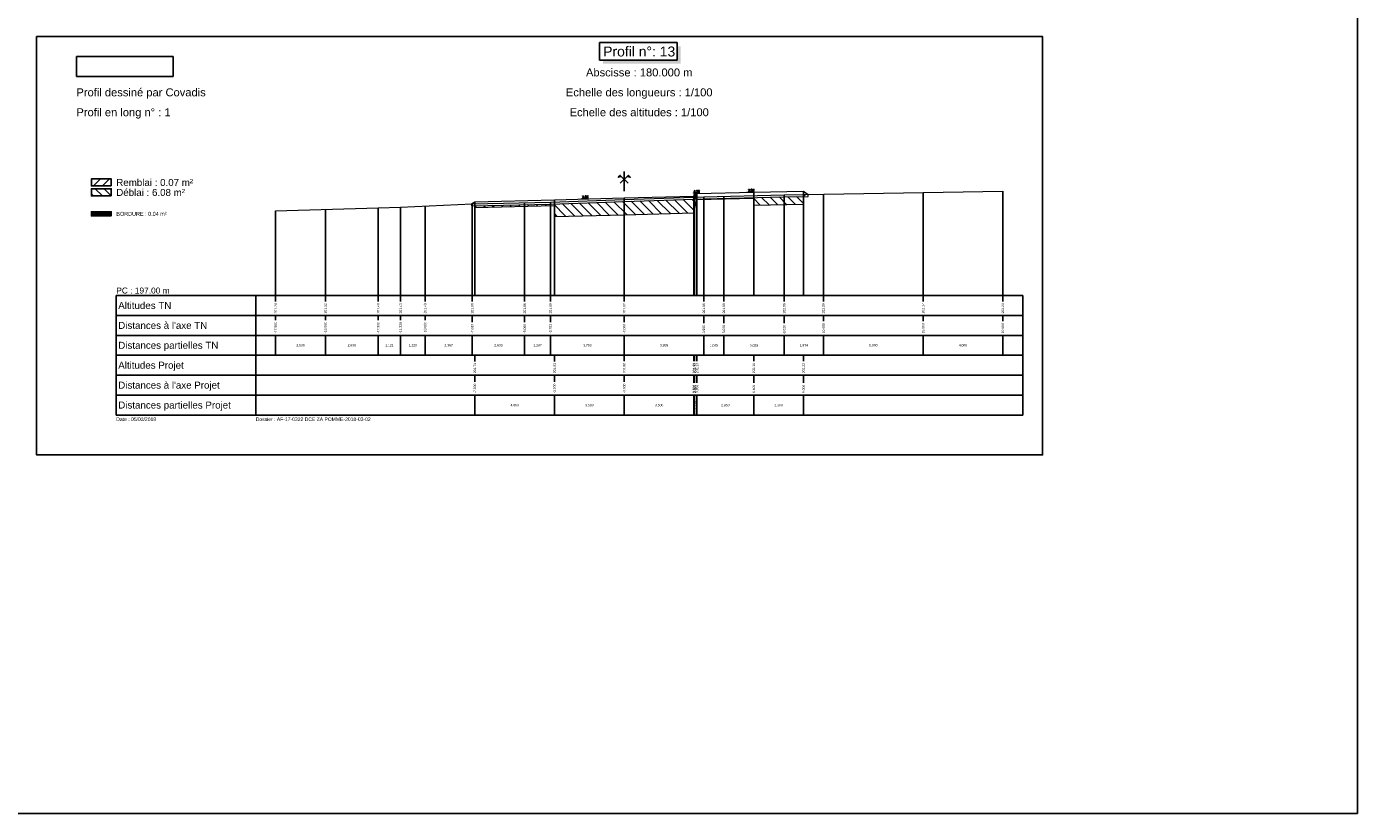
# Model space of a CAD drawing. Extents: x 1616800 to 1632437, y 2248456 to 2251974.
# Tile 361 of 399: x 1622185 to 1622853, y 2249834 to 2250229. Entities that reach past the tile are written whole.
import ezdxf
from ezdxf.enums import TextEntityAlignment as Align

# ---------------------------------------------------------------- set-up
doc = ezdxf.new("R2010")
doc.units = 0
doc.header["$LTSCALE"] = 2
doc.header["$PDMODE"] = 3
doc.header["$PDSIZE"] = 0.2
doc.layers.get('0').update_dxf_attribs({"linetype": 'CONTINUOUS'})
doc.layers.get('Defpoints').update_dxf_attribs({"linetype": 'CONTINUOUS'})
for name, color, linetype in [('Covadis - Logo - Texte noir sur fond blanc', 7, 'CONTINUOUS'), ('X-PAP-PL_PT_1_Basse', 7, 'CONTINUOUS'), ('X-PAP-PL_PT_1_Bordure_T2', 7, 'CONTINUOUS'), ('X-PAP-PL_PT_1_Construction', 7, 'CONTINUOUS'), ('X-PAP-PL_PT_1_CotationsPentes', 7, 'CONTINUOUS'), ('X-PAP-PL_PT_1_FF', 7, 'CONTINUOUS'), ('X-PAP-PL_PT_1_Hachures', 7, 'CONTINUOUS'), ('X-PAP-PL_PT_1_Logo', 7, 'CONTINUOUS'), ('X-PAP-PL_PT_1_MiseEnPage', 7, 'CONTINUOUS'), ('X-PAP-PL_PT_1_Ombrage', 7, 'CONTINUOUS'), ('X-PAP-PL_PT_1_PR', 7, 'CONTINUOUS'), ('X-PAP-PL_PT_1_Rappel', 7, 'CONTINUOUS'), ('X-PAP-PL_PT_1_Talus', 7, 'CONTINUOUS'), ('X-PAP-PL_PT_1_Textes', 7, 'CONTINUOUS'), ('X-PAP-PL_PT_1_TN', 7, 'CONTINUOUS'), ('X-PAP-PL_PT_1_TN décapé', 7, 'CONTINUOUS')]:
    doc.layers.add(name, color=color, linetype=linetype)
doc.styles.add('Arial', font='ARIALN.TTF')
doc.styles.add('ARIAL-GRAS', font='arial.ttf')
doc.styles.add('COVA_COTATION', font='txt.shx')
doc.dimstyles.new('COVA_FLECHE0', dxfattribs={"dimtxt": 1, "dimasz": 1, "dimexe": 1, "dimexo": 0.625, "dimgap": 0.3, "dimtad": 1, "dimdec": 3, "dimzin": 0, "dimdsep": 46, "dimtxsty": 'COVA_COTATION', "dimblk2": 'NONE', "dimsah": 1, "dimcen": 0.09, "dimse1": 1, "dimse2": 1, "dimclrd": 7, "dimclrt": 7, "dimadec": 0, "dimazin": 0, "dimtfac": 1, "dimtdec": 4, "dimtofl": 0, "dimtmove": 2, "dimatfit": 3, "dimfxl": 1, "dimtolj": 1, "dimtzin": 0, "dimarcsym": 0})
picture_1 = doc.add_image_def('image1.jpg', size_in_pixel=(1430, 294))

# ---------------------------------------------------------------- blocks, each defined once
blk = doc.blocks.new('CovPrTrAxe')
blk.add_line((0, 0), (0, 1))
for points in [[(0.2, 0.4), (-0.2, 0.8), (-0.3, 0.7), (-0.15, 0.75)], [(-0.2, 0.4), (0.2, 0.8), (0.3, 0.7), (0.15, 0.75)]]:
    blk.add_lwpolyline(points)
blk = doc.blocks.new('*D414')
at = {"layer": 'Defpoints', "color": 0, "transparency": 16777216}
for p in [(1622462.43, 2250142.5), (1622466.62, 2250142.91), (1622466.63, 2250142.61)]:
    blk.add_point(p, dxfattribs=at)
at = {"layer": 'X-PAP-PL_PT_1_CotationsPentes', "color": 7, "lineweight": -2, "transparency": 16777216}
blk.add_line((1622463.42, 2250142.83), (1622466.62, 2250142.91), dxfattribs=at)
at = {"layer": 'X-PAP-PL_PT_1_CotationsPentes', "color": 7, "transparency": 16777216}
blk.add_solid([(1622463.42, 2250143), (1622463.43, 2250142.66), (1622462.42, 2250142.8)], dxfattribs=at)
at = {"layer": 'X-PAP-PL_PT_1_CotationsPentes', "color": 7, "transparency": 16777216, "insert": (1622465, 2250143.67), "char_height": 1, "attachment_point": 5, "rotation": 1.4321, "style": 'COVA_COTATION'}
blk.add_mtext('\\A1;2.5%', dxfattribs=at)
blk = doc.blocks.new('_None')
blk = doc.blocks.new('*D415')
at = {"layer": 'Defpoints', "color": 0, "transparency": 16777216}
for p in [(1622518.33, 2250145.22), (1622522.51, 2250145.69), (1622522.53, 2250145.39)]:
    blk.add_point(p, dxfattribs=at)
at = {"layer": 'X-PAP-PL_PT_1_CotationsPentes', "color": 7, "lineweight": -2, "transparency": 16777216}
blk.add_line((1622519.32, 2250145.56), (1622522.51, 2250145.69), dxfattribs=at)
at = {"layer": 'X-PAP-PL_PT_1_CotationsPentes', "color": 7, "transparency": 16777216}
blk.add_solid([(1622519.31, 2250145.73), (1622519.32, 2250145.39), (1622518.32, 2250145.52)], dxfattribs=at)
at = {"layer": 'X-PAP-PL_PT_1_CotationsPentes', "color": 7, "transparency": 16777216, "insert": (1622520.88, 2250146.43), "char_height": 1, "attachment_point": 5, "rotation": 2.38594, "style": 'COVA_COTATION'}
blk.add_mtext('\\A1;4.2%', dxfattribs=at)
blk = doc.blocks.new('*D416')
at = {"layer": 'Defpoints', "color": 0, "transparency": 16777216}
for p in [(1622545.76, 2250145.83), (1622549.79, 2250146.21), (1622549.79, 2250145.91)]:
    blk.add_point(p, dxfattribs=at)
at = {"layer": 'X-PAP-PL_PT_1_CotationsPentes', "color": 7, "lineweight": -2, "transparency": 16777216}
blk.add_line((1622546.76, 2250146.15), (1622549.79, 2250146.21), dxfattribs=at)
at = {"layer": 'X-PAP-PL_PT_1_CotationsPentes', "color": 7, "transparency": 16777216}
blk.add_solid([(1622546.75, 2250146.31), (1622546.76, 2250145.98), (1622545.76, 2250146.13)], dxfattribs=at)
at = {"layer": 'X-PAP-PL_PT_1_CotationsPentes', "color": 7, "transparency": 16777216, "insert": (1622548.26, 2250146.98), "char_height": 1, "attachment_point": 5, "rotation": 1.14576, "style": 'COVA_COTATION'}
blk.add_mtext('\\A1;2.0%', dxfattribs=at)
blk = doc.blocks.new('CovLogo')
at = {"layer": 'Covadis - Logo - Texte noir sur fond blanc'}
image = blk.add_image(picture_1, insert=(0, 0), size_in_units=(4.864, 1), dxfattribs=at)

msp = doc.modelspace()

# ---------------------------------------------------------------- hatches: boundary and pattern name
at = {"layer": 'X-PAP-PL_PT_1_Hachures'}
h = msp.add_hatch(dxfattribs=at)
h.set_pattern_fill('ANSI31', color=1, style=0)
h.set_pattern_definition([(45, (1622227.028, 2250149.071), (-2.2451, 2.2451), [])])
h.paths.add_polyline_path([(1622227.028, 2250149.0711), (1622227.028, 2250152.6451), (1622217.028, 2250152.6451), (1622217.028, 2250149.0711)])
h = msp.add_hatch(dxfattribs=at)
h.set_pattern_fill('ANSI31', color=6, angle=90, style=0)
h.set_pattern_definition([(135, (1622227.028, 2250144.071), (-2.2451, -2.2451), [])])
h.paths.add_polyline_path([(1622227.028, 2250144.0711), (1622227.028, 2250147.6499), (1622217.028, 2250147.6499), (1622217.028, 2250144.0711)])
h = msp.add_hatch(dxfattribs=at)
h.set_pattern_fill('_U', scale=0.2, angle=45.000009, style=0, pattern_type=0)
h.set_pattern_definition([(45.00001, (1622189.528, 2250224.0711), (-0.14142138, 0.14142133), [])])
h.paths.add_polyline_path([(1622519.828, 2250145.2817), (1622519.528, 2250143.9317), (1622519.528, 2250142.8317), (1622521.028, 2250142.8317), (1622521.028, 2250145.3317)])
h = msp.add_hatch(dxfattribs=at)
h.set_pattern_fill('ANSI31', color=1, style=0)
h.set_pattern_definition([(45, (1622574.528, 2250143.77), (-2.245, 2.245), [])])
h.paths.add_polyline_path([(1622574.528, 2250143.7699), (1622576.9174, 2250143.8088), (1622576.9174, 2250144.8088), (1622574.528, 2250146.4017)])
h = msp.add_hatch(dxfattribs=at)
h.set_pattern_fill('ANSI31', color=1, style=0)
h.set_pattern_definition([(45, (1622407.7892, 2250140.0225), (-2.245, 2.245), [])])
h.paths.add_polyline_path([(1622407.7892, 2250140.0225), (1622407.7892, 2250139.0225), (1622408.2027, 2250139.0413), (1622409.528, 2250139.0731), (1622409.528, 2250141.1817)])
h = msp.add_hatch(dxfattribs=at)
h.set_pattern_fill('ANSI31', color=6, angle=90, style=0)
h.set_pattern_definition([(135, (1622409.528, 2250139.073), (-2.245064, -2.245064), [])])
h.paths.add_polyline_path([(1622409.528, 2250139.0731), (1622447.4939, 2250139.983), (1622484.528, 2250141.2649), (1622524.4796, 2250142.6478), (1622564.7921, 2250143.6116), (1622574.528, 2250143.7699), (1622574.528, 2250139.9017), (1622549.528, 2250139.4017), (1622549.528, 2250142.9017), (1622521.028, 2250142.3317), (1622519.528, 2250135.5317), (1622484.528, 2250134.6567), (1622449.528, 2250133.7817), (1622449.528, 2250139.1817), (1622409.528, 2250138.1817)])
h = msp.add_hatch(dxfattribs=at)
h.set_pattern_fill('_U', scale=0.2, angle=45.000009, style=0, pattern_type=0)
h.set_pattern_definition([(45, (1622227.028, 2250134.0711), (-0.1414214, 0.1414213), [])])
h.paths.add_polyline_path([(1622227.028, 2250134.0711), (1622227.028, 2250136.1407), (1622217.028, 2250136.1407), (1622217.028, 2250134.0711)])

# ---------------------------------------------------------------- linework, layer by layer
at = {"layer": 'X-PAP-PL_PT_1_Basse', "color": 7, "linetype": 'Continuous', "lineweight": 0, "flags": 128}
msp.add_lwpolyline([(1622407.7892, 2250140.0225), (1622409.528, 2250141.1817), (1622409.528, 2250138.1817), (1622449.528, 2250139.1817), (1622449.528, 2250133.7817), (1622484.528, 2250134.6567), (1622519.528, 2250135.5317), (1622521.028, 2250142.3317), (1622549.528, 2250142.9017), (1622549.528, 2250139.4017), (1622574.528, 2250139.9017), (1622574.528, 2250146.4017), (1622576.9174, 2250144.8088)], dxfattribs=at)
at = {"layer": 'X-PAP-PL_PT_1_Bordure_T2', "color": 4, "linetype": 'Continuous', "lineweight": 0, "flags": 128}
msp.add_lwpolyline([(1622519.528, 2250143.9317), (1622519.528, 2250142.8317), (1622521.028, 2250142.8317), (1622521.028, 2250145.3317)], dxfattribs=at)
at = {"layer": 'X-PAP-PL_PT_1_Construction'}
for p, q in [((1622229.528, 2250094.0711), (1622684.528, 2250094.0711)), ((1622229.528, 2250094.0711), (1622229.528, 2250034.0711)), ((1622299.528, 2250094.0711), (1622299.528, 2250034.0711)), ((1622684.528, 2250034.0711), (1622684.528, 2250094.0711)), ((1622684.528, 2250084.0711), (1622229.528, 2250084.0711)), ((1622684.528, 2250074.0711), (1622229.528, 2250074.0711)), ((1622684.528, 2250064.0711), (1622229.528, 2250064.0711)), ((1622684.528, 2250054.0711), (1622229.528, 2250054.0711)), ((1622684.528, 2250044.0711), (1622229.528, 2250044.0711)), ((1622229.528, 2250034.0711), (1622684.528, 2250034.0711))]:
    msp.add_line(p, q, dxfattribs=at)
at = {"layer": 'X-PAP-PL_PT_1_Construction', "color": 95}
for p, q in [((1622309.528, 2250091.1175), (1622309.528, 2250094.0711)), ((1622334.528, 2250091.1101), (1622334.528, 2250094.0711)), ((1622361.0294, 2250091.1183), (1622361.0294, 2250094.0711)), ((1622372.2349, 2250091.1224), (1622372.2349, 2250094.0711)), ((1622384.528, 2250091.1248), (1622384.528, 2250094.0711)), ((1622408.2027, 2250091.1183), (1622408.2027, 2250094.0711)), ((1622434.528, 2250091.1216), (1622434.528, 2250094.0711)), ((1622447.4939, 2250091.1248), (1622447.4939, 2250094.0711)), ((1622484.528, 2250091.1101), (1622484.528, 2250094.0711)), ((1622524.4796, 2250091.1216), (1622524.4796, 2250094.0711)), ((1622534.528, 2250091.1248), (1622534.528, 2250094.0711)), ((1622564.7921, 2250091.1314), (1622564.7921, 2250094.0711)), ((1622584.528, 2250091.1248), (1622584.528, 2250094.0711)), ((1622634.528, 2250091.1224), (1622634.528, 2250094.0711)), ((1622674.528, 2250091.1224), (1622674.528, 2250094.0711)), ((1622309.528, 2250081.6766), (1622309.528, 2250084.0711)), ((1622334.528, 2250081.6766), (1622334.528, 2250084.0711)), ((1622361.0294, 2250081.6766), (1622361.0294, 2250084.0711)), ((1622372.2349, 2250081.6831), (1622372.2349, 2250084.0711)), ((1622384.528, 2250081.6766), (1622384.528, 2250084.0711)), ((1622408.2027, 2250080.7483), (1622408.2027, 2250084.0711)), ((1622434.528, 2250080.7442), (1622434.528, 2250084.0711)), ((1622447.4939, 2250080.7483), (1622447.4939, 2250084.0711)), ((1622484.528, 2250080.7442), (1622484.528, 2250084.0711)), ((1622524.4796, 2250080.1991), (1622524.4796, 2250084.0711)), ((1622534.528, 2250080.186), (1622534.528, 2250084.0711)), ((1622564.7921, 2250080.1892), (1622564.7921, 2250084.0711)), ((1622584.528, 2250081.1183), (1622584.528, 2250084.0711)), ((1622634.528, 2250081.1183), (1622634.528, 2250084.0711)), ((1622674.528, 2250081.1183), (1622674.528, 2250084.0711)), ((1622309.528, 2250064.0711), (1622309.528, 2250074.0711)), ((1622334.528, 2250064.0711), (1622334.528, 2250074.0711)), ((1622361.0294, 2250064.0711), (1622361.0294, 2250074.0711)), ((1622372.2349, 2250064.0711), (1622372.2349, 2250074.0711)), ((1622384.528, 2250064.0711), (1622384.528, 2250074.0711)), ((1622408.2027, 2250064.0711), (1622408.2027, 2250074.0711)), ((1622434.528, 2250064.0711), (1622434.528, 2250074.0711)), ((1622447.4939, 2250064.0711), (1622447.4939, 2250074.0711)), ((1622484.528, 2250064.0711), (1622484.528, 2250074.0711)), ((1622524.4796, 2250064.0711), (1622524.4796, 2250074.0711)), ((1622534.528, 2250064.0711), (1622534.528, 2250074.0711)), ((1622564.7921, 2250064.0711), (1622564.7921, 2250074.0711)), ((1622584.528, 2250064.0711), (1622584.528, 2250074.0711)), ((1622634.528, 2250064.0711), (1622634.528, 2250074.0711)), ((1622674.528, 2250064.0711), (1622674.528, 2250074.0711))]:
    msp.add_line(p, q, dxfattribs=at)
at = {"layer": 'X-PAP-PL_PT_1_Construction', "color": 1}
for p, q in [((1622409.528, 2250060.8907), (1622409.528, 2250064.0711)), ((1622449.528, 2250060.8907), (1622449.528, 2250064.0711)), ((1622484.528, 2250061.1183), (1622484.528, 2250064.0711)), ((1622519.528, 2250061.1248), (1622519.528, 2250064.0711)), ((1622519.828, 2250061.1101), (1622519.828, 2250064.0711)), ((1622521.028, 2250061.1224), (1622521.028, 2250064.0711)), ((1622549.528, 2250061.1248), (1622549.528, 2250064.0711)), ((1622574.528, 2250061.1224), (1622574.528, 2250064.0711)), ((1622409.528, 2250050.7442), (1622409.528, 2250054.0711)), ((1622449.528, 2250050.7442), (1622449.528, 2250054.0711)), ((1622484.528, 2250050.7442), (1622484.528, 2250054.0711)), ((1622519.528, 2250050.186), (1622519.528, 2250054.0711)), ((1622519.828, 2250050.186), (1622519.828, 2250054.0711)), ((1622521.028, 2250050.186), (1622521.028, 2250054.0711)), ((1622549.528, 2250050.186), (1622549.528, 2250054.0711)), ((1622574.528, 2250050.186), (1622574.528, 2250054.0711)), ((1622409.528, 2250034.0711), (1622409.528, 2250044.0711)), ((1622449.528, 2250034.0711), (1622449.528, 2250044.0711)), ((1622484.528, 2250034.0711), (1622484.528, 2250044.0711)), ((1622519.528, 2250034.0711), (1622519.528, 2250044.0711)), ((1622519.828, 2250034.0711), (1622519.828, 2250044.0711)), ((1622521.028, 2250034.0711), (1622521.028, 2250044.0711)), ((1622549.528, 2250034.0711), (1622549.528, 2250044.0711)), ((1622574.528, 2250034.0711), (1622574.528, 2250044.0711))]:
    msp.add_line(p, q, dxfattribs=at)
at = {"layer": 'X-PAP-PL_PT_1_Construction', "flags": 128}
msp.add_lwpolyline([(1622189.528, 2250224.0711), (1622694.528, 2250224.0711), (1622694.528, 2250014.0711), (1622189.528, 2250014.0711)], close=True, dxfattribs=at)
for points in [[(1622227.028, 2250149.0711), (1622227.028, 2250152.6451), (1622217.028, 2250152.6451), (1622217.028, 2250149.0711), (1622227.028, 2250149.0711)], [(1622227.028, 2250144.0711), (1622227.028, 2250147.6499), (1622217.028, 2250147.6499), (1622217.028, 2250144.0711), (1622227.028, 2250144.0711)], [(1622227.028, 2250134.0711), (1622227.028, 2250136.1407), (1622217.028, 2250136.1407), (1622217.028, 2250134.0711), (1622227.028, 2250134.0711)]]:
    msp.add_lwpolyline(points, dxfattribs=at)
at = {"layer": 'X-PAP-PL_PT_1_FF', "color": 7, "linetype": 'Continuous', "lineweight": 0, "flags": 128}
msp.add_lwpolyline([(1622409.528, 2250141.1817), (1622409.528, 2250138.1817), (1622449.528, 2250139.1817), (1622449.528, 2250133.7817), (1622484.528, 2250134.6567), (1622519.528, 2250135.5317), (1622521.028, 2250142.3317), (1622549.528, 2250142.9017), (1622549.528, 2250139.4017), (1622574.528, 2250139.9017), (1622574.528, 2250146.4017)], dxfattribs=at)
at = {"layer": 'X-PAP-PL_PT_1_MiseEnPage', "flags": 128}
msp.add_lwpolyline([(1621664.528, 2250674.0711), (1622852.528, 2250674.0711), (1622852.528, 2249834.0711), (1621664.528, 2249834.0711)], close=True, dxfattribs=at)
at = {"layer": 'X-PAP-PL_PT_1_Ombrage', "flags": 128}
msp.add_lwpolyline([(1622472.1685, 2250212.3033), (1622511.0314, 2250212.3033), (1622511.0314, 2250221.0128), (1622472.1685, 2250221.0128), (1622472.1685, 2250212.3033)], dxfattribs=at)
at = {"layer": 'X-PAP-PL_PT_1_Ombrage', "color": 7}
for points in [[(1622511.0314, 2250212.3033), (1622511.0314, 2250219.245), (1622512.7992, 2250210.5356), (1622512.7992, 2250219.245)], [(1622473.9362, 2250212.3033), (1622511.0314, 2250212.3033), (1622473.9362, 2250210.5356), (1622512.7992, 2250210.5356)]]:
    msp.add_solid(points, dxfattribs=at)
at = {"layer": 'X-PAP-PL_PT_1_PR', "color": 7, "linetype": 'Continuous', "lineweight": 0, "flags": 128}
msp.add_lwpolyline([(1622409.528, 2250141.1817), (1622449.528, 2250142.1817), (1622484.528, 2250143.0567), (1622519.528, 2250143.9317), (1622519.828, 2250145.2817), (1622521.028, 2250145.3317), (1622549.528, 2250145.9017), (1622574.528, 2250146.4017)], dxfattribs=at)
at = {"layer": 'X-PAP-PL_PT_1_Rappel', "color": 1, "linetype": 'Continuous'}
for p, q in [((1622519.828, 2250094.0711), (1622519.828, 2250145.2817)), ((1622521.028, 2250094.0711), (1622521.028, 2250145.3317)), ((1622549.528, 2250094.0711), (1622549.528, 2250145.9017)), ((1622574.528, 2250094.0711), (1622574.528, 2250146.4017)), ((1622409.528, 2250094.0711), (1622409.528, 2250141.1817)), ((1622449.528, 2250094.0711), (1622449.528, 2250142.1817)), ((1622484.528, 2250094.0711), (1622484.528, 2250143.0567)), ((1622519.528, 2250094.0711), (1622519.528, 2250143.9317))]:
    msp.add_line(p, q, dxfattribs=at)
at = {"layer": 'X-PAP-PL_PT_1_Rappel', "color": 95, "linetype": 'Continuous'}
for p, q in [((1622584.528, 2250094.0711), (1622584.528, 2250144.9325)), ((1622634.528, 2250094.0711), (1622634.528, 2250145.7456)), ((1622674.528, 2250094.0711), (1622674.528, 2250146.3961)), ((1622361.0294, 2250094.0711), (1622361.0294, 2250138.0826)), ((1622372.2349, 2250094.0711), (1622372.2349, 2250138.4067)), ((1622384.528, 2250094.0711), (1622384.528, 2250138.9654)), ((1622408.2027, 2250094.0711), (1622408.2027, 2250140.0413)), ((1622434.528, 2250094.0711), (1622434.528, 2250140.6722)), ((1622447.4939, 2250094.0711), (1622447.4939, 2250140.983)), ((1622484.528, 2250094.0711), (1622484.528, 2250142.2649)), ((1622484.528, 2250094.0711), (1622484.528, 2250142.2649)), ((1622524.4796, 2250094.0711), (1622524.4796, 2250143.6478)), ((1622534.528, 2250094.0711), (1622534.528, 2250143.888)), ((1622564.7921, 2250094.0711), (1622564.7921, 2250144.6116)), ((1622309.528, 2250094.0711), (1622309.528, 2250136.5197)), ((1622334.528, 2250094.0711), (1622334.528, 2250137.2784))]:
    msp.add_line(p, q, dxfattribs=at)
at = {"layer": 'X-PAP-PL_PT_1_Talus', "color": 7, "linetype": 'Continuous', "lineweight": 0, "flags": 128}
for points in [[(1622574.528, 2250146.4017), (1622576.9174, 2250144.8088)], [(1622407.7892, 2250140.0225), (1622409.528, 2250141.1817)]]:
    msp.add_lwpolyline(points, dxfattribs=at)
at = {"layer": 'X-PAP-PL_PT_1_TN', "color": 95, "linetype": 'Continuous', "lineweight": 0, "flags": 128}
msp.add_lwpolyline([(1622309.528, 2250136.5197), (1622361.0294, 2250138.0826), (1622372.2349, 2250138.4067), (1622408.2027, 2250140.0413), (1622447.4939, 2250140.983), (1622484.528, 2250142.2649), (1622484.528, 2250142.2649), (1622524.4796, 2250143.6478), (1622564.7921, 2250144.6116), (1622674.528, 2250146.3961)], dxfattribs=at)
at = {"layer": 'X-PAP-PL_PT_1_TN décapé', "color": 9, "linetype": 'Continuous', "lineweight": 0, "flags": 128}
msp.add_lwpolyline([(1622407.7892, 2250140.0225), (1622407.7892, 2250139.0225), (1622408.2027, 2250139.0413), (1622447.4939, 2250139.983), (1622484.528, 2250141.2649), (1622484.528, 2250141.2649), (1622524.4796, 2250142.6478), (1622564.7921, 2250143.6116), (1622576.9174, 2250143.8088), (1622576.9174, 2250144.8088)], dxfattribs=at)

# ---------------------------------------------------------------- block references
at = {"layer": 'X-PAP-PL_PT_1_Construction', "xscale": 10, "yscale": 10}
msp.add_blockref('CovPrTrAxe', (1622484.528, 2250146.4017), dxfattribs=at)
at = {"layer": 'X-PAP-PL_PT_1_Logo', "xscale": 10, "yscale": 10}
msp.add_blockref('CovLogo', (1622209.528, 2250204.0711), dxfattribs=at)

# ---------------------------------------------------------------- texts
at = {"layer": 'X-PAP-PL_PT_1_Textes', "color": 7, "style": 'ARIAL-GRAS'}
for s, height, p in [('Profil n°: 13', 5, (1622492.028, 2250214.0711)), ('Abscisse : 180.000 m', 4, (1622492.028, 2250204.0711)), ('Echelle des longueurs : 1/100', 4, (1622492.028, 2250194.0711)), ('Echelle des altitudes : 1/100', 4, (1622492.028, 2250184.0711))]:
    msp.add_text(s, height=height, dxfattribs=at).set_placement(p, align=Align.CENTER)
at = {"layer": 'X-PAP-PL_PT_1_Textes', "color": 7}
for s, height, style, p in [('Profil dessiné par Covadis', 4, 'ARIAL-GRAS', (1622209.528, 2250194.0711)), ('Profil en long n° : 1', 4, 'ARIAL-GRAS', (1622209.528, 2250184.0711)), ('Remblai : 0.07 m²', 3.5, 'ARIAL-GRAS', (1622229.528, 2250149.0711)), ('Déblai : 6.08 m²', 3.5, 'ARIAL-GRAS', (1622229.528, 2250144.0711)), ('BORDURE : 0.04 m²', 2, 'Arial', (1622229.528, 2250134.0711)), ('PC : 197.00 m', 3, 'ARIAL-GRAS', (1622229.528, 2250095.0711)), ('Date : 05/03/2018', 1.8, 'ARIAL-GRAS', (1622229.528, 2250031.0711)), ('Dossier : AF-17-0322 DCE ZA POMME-2018-03-02', 1.8, 'ARIAL-GRAS', (1622299.528, 2250031.0711))]:
    msp.add_text(s, height=height, dxfattribs=dict(at, style=style)).set_placement(p)
at = {"layer": 'X-PAP-PL_PT_1_Textes', "color": 95, "style": 'ARIAL-GRAS'}
for s, p in [('Altitudes TN', (1622230.528, 2250087.3211)), ("Distances à l'axe TN", (1622230.528, 2250077.3211)), ('Distances partielles TN', (1622230.528, 2250067.3211))]:
    msp.add_text(s, height=3.5, dxfattribs=at).set_placement(p)
at = {"layer": 'X-PAP-PL_PT_1_Textes', "color": 7, "style": 'ARIAL-GRAS'}
for s, p in [('201.24', (1622309.528, 2250085.0711)), ('201.32', (1622334.528, 2250085.0711)), ('201.40', (1622361.0294, 2250085.0711)), ('201.43', (1622372.2349, 2250085.0711)), ('201.49', (1622384.528, 2250085.0711)), ('201.60', (1622408.2027, 2250085.0711)), ('201.66', (1622434.528, 2250085.0711)), ('201.69', (1622447.4939, 2250085.0711)), ('201.82', (1622484.528, 2250085.0711)), ('201.96', (1622524.4796, 2250085.0711)), ('201.98', (1622534.528, 2250085.0711)), ('202.05', (1622564.7921, 2250085.0711)), ('202.09', (1622584.528, 2250085.0711)), ('202.17', (1622634.528, 2250085.0711)), ('202.23', (1622674.528, 2250085.0711)), ('-17.500', (1622309.528, 2250075.0711)), ('-15.000', (1622334.528, 2250075.0711)), ('-12.350', (1622361.0294, 2250075.0711)), ('-11.229', (1622372.2349, 2250075.0711)), ('-10.000', (1622384.528, 2250075.0711)), ('-7.633', (1622408.2027, 2250075.0711)), ('-5.000', (1622434.528, 2250075.0711)), ('-3.703', (1622447.4939, 2250075.0711)), ('-0.000', (1622484.528, 2250075.0711)), ('3.995', (1622524.4796, 2250075.0711)), ('5.000', (1622534.528, 2250075.0711)), ('8.026', (1622564.7921, 2250075.0711)), ('10.000', (1622584.528, 2250075.0711)), ('15.000', (1622634.528, 2250075.0711)), ('19.000', (1622674.528, 2250075.0711)), ('201.71', (1622409.528, 2250055.0711)), ('201.81', (1622449.528, 2250055.0711)), ('201.90', (1622484.528, 2250055.0711)), ('201.99', (1622519.528, 2250055.0711)), ('202.12', (1622519.828, 2250055.0711)), ('202.13', (1622521.028, 2250055.0711)), ('202.18', (1622549.528, 2250055.0711)), ('202.23', (1622574.528, 2250055.0711)), ('-7.500', (1622409.528, 2250045.0711)), ('-3.500', (1622449.528, 2250045.0711)), ('-0.000', (1622484.528, 2250045.0711)), ('3.500', (1622519.528, 2250045.0711)), ('3.530', (1622519.828, 2250045.0711)), ('3.650', (1622521.028, 2250045.0711)), ('6.500', (1622549.528, 2250045.0711)), ('9.000', (1622574.528, 2250045.0711))]:
    msp.add_text(s, height=1.2, rotation=90, dxfattribs=at).set_placement(p, align=Align.MIDDLE_LEFT)
for s, p in [('2.500', (1622322.028, 2250069.0711)), ('2.650', (1622347.7787, 2250069.0711)), ('1.121', (1622366.6321, 2250069.0711)), ('1.229', (1622378.3814, 2250069.0711)), ('2.367', (1622396.3654, 2250069.0711)), ('2.633', (1622421.3654, 2250069.0711)), ('1.297', (1622441.0109, 2250069.0711)), ('3.703', (1622466.0109, 2250069.0711)), ('3.995', (1622504.5038, 2250069.0711)), ('1.005', (1622529.5038, 2250069.0711)), ('3.026', (1622549.66, 2250069.0711)), ('1.974', (1622574.66, 2250069.0711)), ('5.000', (1622609.528, 2250069.0711)), ('4.000', (1622654.528, 2250069.0711)), ('4.000', (1622429.528, 2250039.0711)), ('3.500', (1622467.028, 2250039.0711)), ('3.500', (1622502.028, 2250039.0711)), ('2.850', (1622535.278, 2250039.0711)), ('2.500', (1622562.028, 2250039.0711))]:
    msp.add_text(s, height=1.2, dxfattribs=at).set_placement(p, align=Align.MIDDLE_CENTER)
at = {"layer": 'X-PAP-PL_PT_1_Textes', "color": 1, "style": 'ARIAL-GRAS'}
for s, p in [('Altitudes Projet', (1622230.528, 2250057.3211)), ("Distances à l'axe Projet", (1622230.528, 2250047.3211)), ('Distances partielles Projet', (1622230.528, 2250037.3211))]:
    msp.add_text(s, height=3.5, dxfattribs=at).set_placement(p)
at = {"layer": 'X-PAP-PL_PT_1_Textes', "color": 7, "style": 'ARIAL-GRAS'}
for s, p in [('0.030', (1622519.678, 2250039.0711)), ('0.120', (1622520.428, 2250039.0711))]:
    msp.add_text(s, height=1.2, rotation=90, dxfattribs=at).set_placement(p, align=Align.MIDDLE_CENTER)

# ---------------------------------------------------------------- dimensions: what is measured, and where the dimension line sits
at = {"layer": 'X-PAP-PL_PT_1_CotationsPentes'}
for p1, p2, text, picture, middle in [((1622518.3298, 2250145.2193), (1622522.5262, 2250145.3942), '4.2%', '*D415', (1622520.8818, 2250146.4266)), ((1622545.7617, 2250145.8264), (1622549.7943, 2250145.9071), '2.0%', '*D416', (1622548.2559, 2250146.9765)), ((1622462.4286, 2250142.5043), (1622466.6273, 2250142.6092), '2.5%', '*D414', (1622465.0003, 2250143.6689))]:
    dim = msp.add_aligned_dim(p1=p1, p2=p2, distance=0.3, text=text, dimstyle='COVA_FLECHE0', dxfattribs=at)
    dim.commit()
    dim.dimension.update_dxf_attribs({"geometry": picture, "text_midpoint": middle})

doc.saveas('drawing.dxf')
